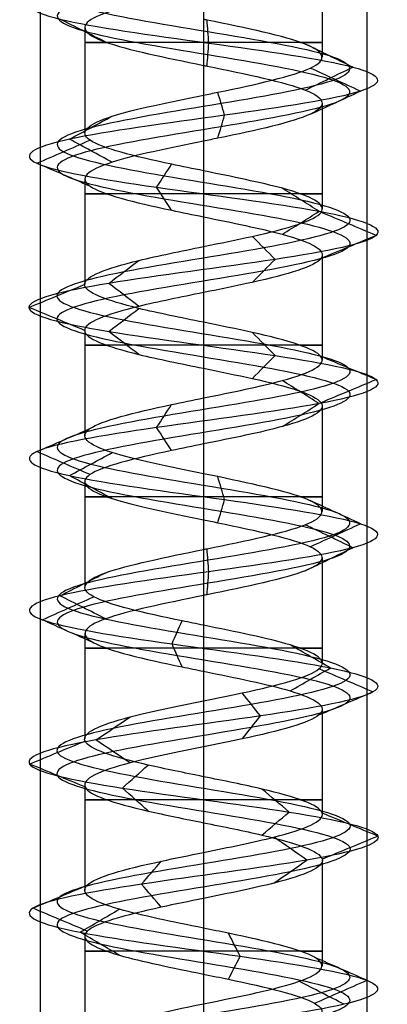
# Model space of a CAD drawing. Header units: millimetres. Extents: x -206 to 214, y -182 to 189.
# Tile 615 of 656: x 161.38 to 167, y 100.47 to 115.54. Entities that reach past the tile are written whole.
import ezdxf

# ---------------------------------------------------------------- set-up
doc = ezdxf.new("R2010")
doc.units = ezdxf.units.MM
doc.layers.add('Default', color=7, linetype='Continuous', true_color=0x000000)

msp = doc.modelspace()

# ---------------------------------------------------------------- linework, layer by layer
at = {"layer": 'Default', "color": 9, "true_color": 0xbebcba}
for p, q in [((166.005, 116.579, 719.503), (166.005, 114.964, 719.503)), ((164.189, 115.999, 717.686), (164.189, 114.384, 717.684)), ((162.373, 115.42, 719.503), (162.373, 113.806, 719.503)), ((166.005, 114.26, 719.503), (166.005, 112.646, 719.503)), ((164.189, 113.68, 717.684), (164.189, 112.067, 717.692)), ((162.373, 113.1, 719.503), (162.373, 111.488, 719.503)), ((166.005, 111.941, 719.503), (166.005, 110.327, 719.503)), ((164.189, 111.362, 717.692), (164.189, 109.749, 717.689)), ((162.373, 110.784, 719.503), (162.373, 109.17, 719.503)), ((166.005, 109.624, 719.503), (166.005, 108.01, 719.503)), ((164.189, 109.045, 717.689), (164.189, 107.43, 717.683)), ((162.373, 108.466, 719.503), (162.373, 106.851, 719.503)), ((166.005, 107.306, 719.503), (166.005, 105.69, 719.503)), ((164.189, 106.726, 717.683), (164.189, 105.112, 717.69)), ((162.373, 106.146, 719.503), (162.373, 104.533, 719.503)), ((166.005, 104.986, 719.503), (166.005, 103.373, 719.503)), ((164.189, 104.408, 717.69), (164.189, 102.794, 717.691)), ((162.373, 103.828, 719.503), (162.373, 102.216, 719.503)), ((166.005, 102.669, 719.503), (166.005, 101.055, 719.503)), ((164.189, 102.09, 717.691), (164.189, 100.476, 717.683)), ((162.373, 101.512, 719.503), (162.373, 99.896, 719.503))]:
    msp.add_line(p, q, dxfattribs=at)
at = {"layer": 'Default', "color": 9, "true_color": 0xbebcba, "extrusion": (0, 1, 0)}
for centre, start, end in [((-164.189, 719.503, 115.192), 270, 35.4392), ((-164.189, 719.503, 115.192), 144.6197, 270), ((-164.189, 719.503, 112.874), 270, 35.2305), ((-164.189, 719.503, 112.874), 144.7021, 270), ((-164.189, 719.503, 110.556), 270, 35.3467), ((-164.189, 719.503, 110.556), 144.6749, 270), ((-164.189, 719.503, 108.237), 270, 35.4895), ((-164.189, 719.503, 108.237), 144.755, 270), ((-164.189, 719.503, 105.919), 270, 35.2736), ((-164.189, 719.503, 105.919), 144.5029, 270), ((-164.189, 719.503, 103.601), 270, 35.2522), ((-164.189, 719.503, 103.601), 144.7143, 270), ((-164.189, 719.503, 101.283), 270, 35.4933), ((-164.189, 719.503, 101.283), 144.7115, 270)]:
    msp.add_arc(centre, 1.816, start, end, dxfattribs=at)
at = {"layer": 'Default', "color": 9, "true_color": 0xbebcba}
for points, degree in [([(164.189, 130.436, 717.264), (163.444, 130.314, 717.264), (161.969, 130.069, 718.064), (161.774, 129.701, 720.591), (163.791, 129.333, 722.119), (166.169, 128.965, 721.259), (166.738, 128.597, 718.792), (164.976, 128.23, 716.977), (162.494, 127.862, 717.47), (161.561, 127.494, 719.822), (163.03, 127.126, 721.883), (165.558, 126.759, 721.768), (166.834, 126.391, 719.583), (165.692, 126.023, 717.325), (163.176, 125.655, 717.058), (161.585, 125.287, 719.026), (162.375, 124.92, 721.43), (164.822, 124.552, 722.073), (166.69, 124.184, 720.367), (166.272, 123.816, 717.871), (163.949, 123.448, 716.868), (161.845, 123.081, 718.273), (161.884, 122.713, 720.803), (164.029, 122.345, 722.145), (166.32, 121.977, 721.072), (166.663, 121.61, 718.565), (164.744, 121.242, 716.916), (162.317, 120.874, 717.632), (161.601, 120.506, 720.059), (163.25, 120.138, 721.978), (165.757, 119.771, 721.635), (166.83, 119.403, 719.344), (165.489, 119.035, 717.198), (162.959, 118.667, 717.16), (161.553, 118.3, 719.264), (162.557, 117.932, 721.587), (165.052, 117.564, 722.005), (166.758, 117.196, 720.137), (166.116, 116.828, 717.689), (163.712, 116.461, 716.9), (161.744, 116.093, 718.491), (162.011, 115.725, 721.007), (164.269, 115.357, 722.149), (166.454, 114.989, 720.872), (166.568, 114.622, 718.345), (164.508, 114.254, 716.876), (162.156, 113.886, 717.809), (161.662, 113.518, 720.291), (163.478, 113.151, 722.053), (165.944, 112.783, 721.484), (166.805, 112.415, 719.105), (165.275, 112.047, 717.09), (162.752, 111.679, 717.281), (161.542, 111.312, 719.503), (162.752, 110.944, 721.726), (165.275, 110.576, 721.917), (166.805, 110.208, 719.902), (165.944, 109.84, 717.522), (163.478, 109.473, 716.954), (161.662, 109.105, 718.716), (162.156, 108.737, 721.198), (164.508, 108.369, 722.131), (166.568, 108.002, 720.662), (166.454, 107.634, 718.134), (164.269, 107.266, 716.858), (162.011, 106.898, 718), (161.744, 106.53, 720.516), (163.712, 106.163, 722.106), (166.116, 105.795, 721.317), (166.758, 105.427, 718.87), (165.052, 105.059, 717.002), (162.557, 104.691, 717.42), (161.553, 104.324, 719.743), (162.959, 103.956, 721.847), (165.489, 103.588, 721.808), (166.83, 103.22, 719.663), (165.757, 102.853, 717.372), (163.25, 102.485, 717.029), (161.601, 102.117, 718.948), (162.317, 101.749, 721.375), (164.744, 101.381, 722.091), (166.663, 101.014, 720.442), (166.32, 100.646, 717.935), (164.029, 100.278, 716.862), (161.884, 99.91, 718.203), (161.845, 99.543, 720.733), (163.949, 99.175, 722.139), (166.272, 98.807, 721.135), (166.69, 98.439, 718.64), (164.822, 98.071, 716.934), (162.375, 97.704, 717.576), (161.585, 97.336, 719.98), (163.176, 96.968, 721.948), (165.692, 96.6, 721.681), (166.834, 96.232, 719.423), (165.558, 95.865, 717.238), (163.03, 95.497, 717.124), (161.561, 95.129, 719.184), (162.494, 94.761, 721.536), (164.976, 94.394, 722.03), (166.738, 94.026, 720.214), (166.169, 93.658, 717.748), (163.791, 93.29, 716.887), (161.774, 92.922, 718.416), (161.969, 92.555, 720.943), (163.444, 92.309, 721.743), (164.189, 92.187, 721.743)], 3), ([(164.189, 130.26, 716.837), (163.303, 130.137, 716.837), (161.546, 129.892, 717.79), (161.314, 129.524, 720.798), (163.715, 129.156, 722.617), (166.546, 128.789, 721.593), (167.223, 128.421, 718.657), (165.126, 128.053, 716.496), (162.172, 127.685, 717.083), (161.061, 127.318, 719.883), (162.81, 126.95, 722.336), (165.818, 126.582, 722.199), (167.337, 126.214, 719.598), (165.978, 125.846, 716.911), (162.983, 125.479, 716.593), (161.09, 125.111, 718.935), (162.029, 124.743, 721.797), (164.943, 124.375, 722.562), (167.167, 124.008, 720.531), (166.668, 123.64, 717.561), (163.904, 123.272, 716.366), (161.399, 122.904, 718.039), (161.445, 122.536, 721.051), (163.998, 122.169, 722.648), (166.726, 121.801, 721.37), (167.134, 121.433, 718.386), (164.85, 121.065, 716.423), (161.961, 120.697, 717.276), (161.109, 120.33, 720.164), (163.072, 119.962, 722.449), (166.056, 119.594, 722.041), (167.333, 119.226, 719.313), (165.736, 118.859, 716.759), (162.725, 118.491, 716.714), (161.051, 118.123, 719.218), (162.246, 117.755, 721.983), (165.216, 117.387, 722.481), (167.247, 117.02, 720.257), (166.482, 116.652, 717.344), (163.621, 116.284, 716.405), (161.278, 115.916, 718.298), (161.596, 115.548, 721.293), (164.284, 115.181, 722.652), (166.885, 114.813, 721.133), (167.021, 114.445, 718.124), (164.568, 114.077, 716.376), (161.769, 113.71, 717.487), (161.181, 113.342, 720.44), (163.343, 112.974, 722.538), (166.278, 112.606, 721.861), (167.303, 112.238, 719.029), (165.482, 111.871, 716.631), (162.478, 111.503, 716.858), (161.038, 111.135, 719.503), (162.478, 110.767, 722.149), (165.482, 110.399, 722.376), (167.303, 110.032, 719.977), (166.278, 109.664, 717.145), (163.343, 109.296, 716.469), (161.181, 108.928, 718.566), (161.769, 108.561, 721.52), (164.568, 108.193, 722.631), (167.021, 107.825, 720.882), (166.885, 107.457, 717.874), (164.284, 107.089, 716.355), (161.596, 106.722, 717.714), (161.278, 106.354, 720.709), (163.621, 105.986, 722.602), (166.482, 105.618, 721.663), (167.247, 105.251, 718.749), (165.216, 104.883, 716.525), (162.246, 104.515, 717.024), (161.051, 104.147, 719.788), (162.725, 103.779, 722.293), (165.736, 103.412, 722.247), (167.333, 103.044, 719.694), (166.056, 102.676, 716.966), (163.072, 102.308, 716.558), (161.109, 101.94, 718.842), (161.961, 101.573, 721.731), (164.85, 101.205, 722.583), (167.134, 100.837, 720.62), (166.726, 100.469, 717.636), (163.998, 100.102, 716.359), (161.445, 99.734, 717.956), (161.399, 99.366, 720.967), (163.904, 98.998, 722.641), (166.668, 98.63, 721.446), (167.167, 98.263, 718.476), (164.943, 97.895, 716.445), (162.029, 97.527, 717.21), (161.09, 97.159, 720.071), (162.983, 96.791, 722.414), (165.978, 96.424, 722.096), (167.337, 96.056, 719.408), (165.818, 95.688, 716.807), (162.81, 95.32, 716.671), (161.061, 94.953, 719.124), (162.172, 94.585, 721.923), (165.126, 94.217, 722.511), (167.223, 93.849, 720.349), (166.546, 93.481, 717.414), (163.715, 93.114, 716.39), (161.314, 92.746, 718.209), (161.546, 92.378, 721.217), (163.303, 92.133, 722.169), (164.189, 92.01, 722.169)], 3), ([(164.189, 130.083, 717.264), (163.444, 129.961, 717.264), (161.969, 129.716, 718.064), (161.774, 129.348, 720.591), (163.791, 128.98, 722.119), (166.169, 128.612, 721.259), (166.738, 128.244, 718.792), (164.976, 127.877, 716.977), (162.494, 127.509, 717.47), (161.561, 127.141, 719.822), (163.03, 126.773, 721.883), (165.558, 126.405, 721.768), (166.834, 126.038, 719.583), (165.692, 125.67, 717.325), (163.176, 125.302, 717.058), (161.586, 124.934, 719.026), (162.375, 124.567, 721.43), (164.822, 124.199, 722.073), (166.69, 123.831, 720.367), (166.272, 123.463, 717.871), (163.949, 123.095, 716.868), (161.845, 122.728, 718.273), (161.884, 122.36, 720.803), (164.029, 121.992, 722.145), (166.32, 121.624, 721.072), (166.663, 121.256, 718.565), (164.744, 120.889, 716.916), (162.317, 120.521, 717.632), (161.601, 120.153, 720.059), (163.25, 119.785, 721.978), (165.757, 119.418, 721.635), (166.83, 119.05, 719.344), (165.489, 118.682, 717.198), (162.959, 118.314, 717.16), (161.553, 117.946, 719.264), (162.557, 117.579, 721.587), (165.052, 117.211, 722.005), (166.758, 116.843, 720.137), (166.116, 116.475, 717.689), (163.712, 116.107, 716.9), (161.744, 115.74, 718.491), (162.011, 115.372, 721.007), (164.269, 115.004, 722.149), (166.454, 114.636, 720.872), (166.568, 114.269, 718.345), (164.508, 113.901, 716.876), (162.156, 113.533, 717.809), (161.662, 113.165, 720.291), (163.478, 112.797, 722.053), (165.944, 112.43, 721.484), (166.805, 112.062, 719.105), (165.275, 111.694, 717.09), (162.752, 111.326, 717.281), (161.542, 110.959, 719.503), (162.752, 110.591, 721.726), (165.275, 110.223, 721.917), (166.805, 109.855, 719.902), (165.944, 109.487, 717.522), (163.478, 109.12, 716.954), (161.662, 108.752, 718.716), (162.156, 108.384, 721.198), (164.508, 108.016, 722.131), (166.568, 107.648, 720.662), (166.454, 107.281, 718.134), (164.269, 106.913, 716.858), (162.011, 106.545, 718), (161.744, 106.177, 720.516), (163.712, 105.81, 722.106), (166.116, 105.442, 721.317), (166.758, 105.074, 718.87), (165.052, 104.706, 717.002), (162.557, 104.338, 717.42), (161.553, 103.971, 719.743), (162.959, 103.603, 721.847), (165.489, 103.235, 721.808), (166.83, 102.867, 719.663), (165.757, 102.499, 717.372), (163.25, 102.132, 717.029), (161.601, 101.764, 718.948), (162.317, 101.396, 721.375), (164.744, 101.028, 722.091), (166.663, 100.661, 720.442), (166.32, 100.293, 717.935), (164.029, 99.925, 716.862), (161.884, 99.557, 718.203), (161.845, 99.189, 720.733), (163.949, 98.822, 722.139), (166.272, 98.454, 721.135), (166.69, 98.086, 718.64), (164.822, 97.718, 716.934), (162.375, 97.35, 717.576), (161.586, 96.983, 719.98), (163.176, 96.615, 721.948), (165.692, 96.247, 721.681), (166.834, 95.879, 719.423), (165.558, 95.512, 717.238), (163.03, 95.144, 717.124), (161.561, 94.776, 719.184), (162.494, 94.408, 721.536), (164.976, 94.04, 722.03), (166.738, 93.673, 720.214), (166.169, 93.305, 717.748), (163.791, 92.937, 716.887), (161.774, 92.569, 718.416), (161.969, 92.202, 720.943), (163.444, 91.956, 721.743), (164.189, 91.834, 721.743)], 3), ([(162.694, 115.196, 720.535), (162.459, 115.313, 720.697), (162.225, 115.431, 720.859), (161.991, 115.548, 721.02)], 3), ([(164.269, 115.181, 722.172), (164.261, 115.298, 721.888), (164.252, 115.416, 721.603), (164.244, 115.534, 721.319)], 3), ([(164.244, 114.828, 721.319), (164.252, 114.945, 721.603), (164.261, 115.063, 721.888), (164.269, 115.181, 722.172)], 3), ([(166.474, 114.813, 720.885), (166.23, 114.931, 720.738), (165.987, 115.048, 720.59), (165.744, 115.166, 720.443)], 3), ([(164.189, 114.84, 721.319), (164.189, 114.033, 721.319), (164.189, 113.226, 721.319)], 2), ([(165.744, 114.46, 720.443), (165.987, 114.578, 720.59), (166.23, 114.695, 720.738), (166.474, 114.813, 720.885)], 3), ([(166.589, 114.445, 718.334), (166.334, 114.563, 718.459), (166.078, 114.68, 718.583), (165.823, 114.798, 718.708)], 3), ([(164.511, 114.077, 716.853), (164.476, 114.195, 717.135), (164.442, 114.312, 717.417), (164.408, 114.43, 717.699)], 3), ([(165.823, 114.092, 718.708), (166.078, 114.21, 718.583), (166.334, 114.328, 718.459), (166.589, 114.445, 718.334)], 3), ([(164.408, 113.725, 717.699), (164.442, 113.842, 717.417), (164.476, 113.96, 717.135), (164.511, 114.077, 716.853)], 3), ([(162.137, 113.71, 717.794), (162.356, 113.827, 717.976), (162.574, 113.944, 718.157), (162.792, 114.062, 718.339)], 3), ([(161.639, 113.342, 720.298), (161.91, 113.459, 720.213), (162.181, 113.577, 720.129), (162.452, 113.694, 720.044)], 3), ([(162.792, 113.357, 718.339), (162.574, 113.475, 718.157), (162.356, 113.592, 717.976), (162.137, 113.71, 717.794)], 3), ([(162.452, 112.99, 720.044), (162.181, 113.107, 720.129), (161.91, 113.224, 720.213), (161.639, 113.342, 720.298)], 3), ([(163.472, 112.974, 722.075), (163.548, 113.091, 721.802), (163.624, 113.209, 721.529), (163.7, 113.326, 721.256)], 3), ([(163.7, 112.622, 721.256), (163.624, 112.739, 721.529), (163.548, 112.857, 721.802), (163.472, 112.974, 722.075)], 3), ([(165.959, 112.606, 721.502), (165.771, 112.723, 721.29), (165.583, 112.841, 721.078), (165.395, 112.958, 720.865)], 3), ([(165.395, 112.254, 720.865), (165.583, 112.372, 721.078), (165.771, 112.489, 721.29), (165.959, 112.606, 721.502)], 3), ([(166.829, 112.238, 719.102), (166.548, 112.356, 719.144), (166.268, 112.473, 719.187), (165.988, 112.59, 719.229)], 3), ([(164.189, 112.522, 721.319), (164.189, 111.715, 721.319), (164.189, 110.908, 721.319)], 2), ([(165.285, 111.871, 717.068), (165.168, 111.988, 717.327), (165.052, 112.105, 717.585), (164.936, 112.222, 717.843)], 3), ([(165.988, 111.887, 719.229), (166.268, 112.004, 719.187), (166.548, 112.121, 719.144), (166.829, 112.238, 719.102)], 3), ([(162.739, 111.503, 717.261), (162.893, 111.62, 717.499), (163.046, 111.737, 717.737), (163.2, 111.854, 717.975)], 3), ([(164.936, 111.519, 717.843), (165.052, 111.636, 717.585), (165.168, 111.753, 717.327), (165.285, 111.871, 717.068)], 3), ([(161.518, 111.135, 719.503), (161.802, 111.252, 719.503), (162.085, 111.369, 719.503), (162.368, 111.486, 719.503)], 3), ([(163.2, 111.151, 717.975), (163.046, 111.269, 717.737), (162.893, 111.386, 717.499), (162.739, 111.503, 717.261)], 3), ([(162.368, 110.784, 719.503), (162.085, 110.901, 719.503), (161.802, 111.018, 719.503), (161.518, 111.135, 719.503)], 3), ([(162.739, 110.767, 721.746), (162.893, 110.884, 721.508), (163.046, 111.001, 721.27), (163.2, 111.118, 721.033)], 3), ([(163.2, 110.416, 721.033), (163.046, 110.533, 721.27), (162.893, 110.65, 721.508), (162.739, 110.767, 721.746)], 3), ([(165.285, 110.399, 721.938), (165.168, 110.517, 721.68), (165.052, 110.634, 721.422), (164.936, 110.751, 721.164)], 3), ([(164.936, 110.048, 721.163), (165.052, 110.165, 721.422), (165.168, 110.282, 721.68), (165.285, 110.399, 721.938)], 3), ([(166.829, 110.032, 719.905), (166.548, 110.149, 719.862), (166.267, 110.266, 719.82), (165.987, 110.384, 719.777)], 3), ([(164.189, 110.203, 721.319), (164.189, 109.396, 721.319), (164.189, 108.589, 721.319)], 2), ([(165.959, 109.664, 717.505), (165.771, 109.781, 717.717), (165.583, 109.899, 717.93), (165.394, 110.016, 718.142)], 3), ([(165.988, 109.68, 719.777), (166.268, 109.797, 719.82), (166.548, 109.914, 719.862), (166.829, 110.032, 719.905)], 3), ([(163.472, 109.296, 716.931), (163.548, 109.414, 717.205), (163.624, 109.531, 717.478), (163.7, 109.648, 717.751)], 3), ([(165.395, 109.312, 718.142), (165.583, 109.429, 717.929), (165.771, 109.547, 717.717), (165.959, 109.664, 717.505)], 3), ([(161.639, 108.928, 718.709), (161.91, 109.046, 718.793), (162.181, 109.163, 718.878), (162.452, 109.281, 718.962)], 3), ([(163.7, 108.944, 717.752), (163.624, 109.061, 717.478), (163.548, 109.179, 717.205), (163.472, 109.296, 716.931)], 3), ([(162.453, 108.576, 718.962), (162.182, 108.693, 718.878), (161.91, 108.811, 718.793), (161.639, 108.928, 718.709)], 3), ([(162.137, 108.561, 721.213), (162.356, 108.678, 721.031), (162.574, 108.796, 720.849), (162.792, 108.913, 720.667)], 3), ([(162.792, 108.208, 720.667), (162.574, 108.326, 720.849), (162.356, 108.443, 721.031), (162.137, 108.561, 721.213)], 3), ([(164.511, 108.193, 722.154), (164.476, 108.31, 721.872), (164.442, 108.428, 721.59), (164.408, 108.546, 721.307)], 3), ([(164.408, 107.84, 721.307), (164.442, 107.958, 721.589), (164.476, 108.075, 721.872), (164.511, 108.193, 722.154)], 3), ([(166.589, 107.825, 720.672), (166.334, 107.943, 720.548), (166.078, 108.06, 720.423), (165.823, 108.178, 720.299)], 3), ([(164.189, 107.885, 721.319), (164.189, 107.078, 721.319), (164.189, 106.271, 721.319)], 2), ([(166.474, 107.457, 718.122), (166.231, 107.575, 718.269), (165.987, 107.692, 718.416), (165.744, 107.81, 718.563)], 3), ([(165.823, 107.472, 720.299), (166.078, 107.59, 720.423), (166.334, 107.707, 720.548), (166.589, 107.825, 720.672)], 3), ([(165.744, 107.105, 718.563), (165.987, 107.222, 718.416), (166.231, 107.34, 718.269), (166.474, 107.457, 718.122)], 3), ([(164.269, 107.089, 716.834), (164.261, 107.207, 717.118), (164.252, 107.325, 717.402), (164.244, 107.442, 717.687)], 3), ([(161.991, 106.722, 717.986), (162.225, 106.839, 718.148), (162.459, 106.957, 718.309), (162.693, 107.074, 718.471)], 3), ([(164.244, 106.737, 717.686), (164.252, 106.854, 717.402), (164.261, 106.972, 717.118), (164.269, 107.089, 716.834)], 3), ([(161.722, 106.354, 720.525), (161.984, 106.471, 720.416), (162.247, 106.589, 720.308), (162.509, 106.706, 720.199)], 3), ([(162.693, 106.369, 718.471), (162.459, 106.487, 718.309), (162.225, 106.604, 718.148), (161.991, 106.722, 717.986)], 3), ([(162.509, 106.001, 720.199), (162.247, 106.119, 720.308), (161.984, 106.236, 720.416), (161.722, 106.354, 720.525)], 3), ([(163.707, 105.986, 722.13), (163.759, 106.104, 721.85), (163.81, 106.221, 721.571), (163.861, 106.339, 721.291)], 3), ([(163.861, 105.634, 721.292), (163.81, 105.751, 721.571), (163.759, 105.869, 721.85), (163.707, 105.986, 722.13)], 3), ([(166.133, 105.618, 721.334), (165.926, 105.736, 721.139), (165.719, 105.853, 720.944), (165.513, 105.971, 720.75)], 3), ([(164.189, 105.567, 721.319), (164.189, 104.76, 721.319), (164.189, 103.953, 721.319)], 2), ([(165.513, 105.266, 720.75), (165.72, 105.384, 720.944), (165.926, 105.501, 721.139), (166.133, 105.618, 721.334)], 3), ([(166.781, 105.251, 718.864), (166.506, 105.368, 718.932), (166.23, 105.485, 719), (165.955, 105.603, 719.068)], 3), ([(165.06, 104.883, 716.979), (164.967, 105, 717.247), (164.875, 105.117, 717.515), (164.782, 105.235, 717.783)], 3), ([(165.955, 104.899, 719.068), (166.23, 105.016, 719), (166.506, 105.133, 718.932), (166.781, 105.251, 718.864)], 3), ([(162.542, 104.515, 717.401), (162.717, 104.632, 717.624), (162.891, 104.749, 717.848), (163.066, 104.867, 718.071)], 3), ([(164.782, 104.531, 717.783), (164.875, 104.648, 717.515), (164.967, 104.765, 717.247), (165.06, 104.883, 716.979)], 3), ([(161.529, 104.147, 719.745), (161.811, 104.264, 719.719), (162.093, 104.381, 719.694), (162.376, 104.499, 719.668)], 3), ([(163.066, 104.163, 718.071), (162.891, 104.281, 717.847), (162.717, 104.398, 717.624), (162.542, 104.515, 717.401)], 3), ([(162.375, 103.796, 719.668), (162.093, 103.913, 719.694), (161.811, 104.03, 719.719), (161.529, 104.147, 719.745)], 3), ([(162.948, 103.779, 721.868), (163.079, 103.896, 721.617), (163.211, 104.013, 721.366), (163.342, 104.131, 721.116)], 3), ([(163.342, 103.428, 721.116), (163.211, 103.545, 721.366), (163.079, 103.662, 721.617), (162.948, 103.779, 721.868)], 3), ([(165.5, 103.412, 721.829), (165.361, 103.529, 721.583), (165.222, 103.646, 721.336), (165.083, 103.763, 721.09)], 3), ([(165.083, 103.06, 721.09), (165.222, 103.178, 721.336), (165.361, 103.295, 721.583), (165.5, 103.412, 721.829)], 3), ([(166.854, 103.044, 719.665), (166.571, 103.161, 719.647), (166.289, 103.278, 719.63), (166.006, 103.395, 719.613)], 3), ([(164.189, 103.249, 721.319), (164.189, 102.442, 721.319), (164.189, 101.635, 721.319)], 2), ([(165.771, 102.676, 717.353), (165.603, 102.793, 717.581), (165.435, 102.91, 717.809), (165.268, 103.028, 718.037)], 3), ([(166.006, 102.692, 719.613), (166.289, 102.81, 719.63), (166.571, 102.927, 719.647), (166.854, 103.044, 719.665)], 3), ([(163.242, 102.308, 717.007), (163.342, 102.425, 717.272), (163.443, 102.543, 717.537), (163.543, 102.66, 717.802)], 3), ([(165.267, 102.325, 718.037), (165.435, 102.442, 717.809), (165.603, 102.559, 717.581), (165.771, 102.676, 717.353)], 3), ([(161.578, 101.94, 718.943), (161.855, 102.058, 719.002), (162.132, 102.175, 719.062), (162.41, 102.292, 719.121)], 3), ([(163.543, 101.957, 717.802), (163.443, 102.074, 717.537), (163.342, 102.191, 717.272), (163.242, 102.308, 717.007)], 3), ([(162.41, 101.589, 719.121), (162.133, 101.706, 719.062), (161.855, 101.823, 719.002), (161.578, 101.94, 718.943)], 3), ([(162.301, 101.573, 721.391), (162.501, 101.69, 721.191), (162.702, 101.807, 720.99), (162.902, 101.925, 720.79)], 3), ([(162.903, 101.221, 720.789), (162.702, 101.338, 720.99), (162.501, 101.455, 721.191), (162.301, 101.573, 721.391)], 3), ([(164.749, 101.205, 722.114), (164.69, 101.322, 721.837), (164.63, 101.44, 721.559), (164.57, 101.557, 721.281)], 3), ([(164.57, 100.853, 721.281), (164.63, 100.97, 721.559), (164.69, 101.087, 721.836), (164.749, 101.205, 722.114)], 3), ([(166.685, 100.837, 720.45), (166.42, 100.955, 720.349), (166.154, 101.072, 720.249), (165.889, 101.189, 720.148)], 3), ([(164.189, 100.931, 721.319), (164.189, 100.124, 721.319), (164.189, 99.317, 721.319)], 2), ([(166.339, 100.469, 717.921), (166.111, 100.587, 718.089), (165.882, 100.704, 718.257), (165.653, 100.822, 718.426)], 3), ([(165.889, 100.485, 720.148), (166.154, 100.602, 720.249), (166.42, 100.72, 720.349), (166.685, 100.837, 720.45)], 3)]:
    msp.add_open_spline(points, degree=degree, dxfattribs=at)
at = {"layer": 'Default'}
for points in [[(161.689, 125.531, 719.503), (161.689, 103.031, 719.503), (161.689, 80.531, 719.503)], [(164.189, 125.531, 722.003), (164.189, 103.031, 722.003), (164.189, 80.531, 722.003)], [(164.189, 125.531, 717.003), (164.189, 103.031, 717.003), (164.189, 80.531, 717.003)], [(166.689, 125.531, 719.503), (166.689, 103.031, 719.503), (166.689, 80.531, 719.503)]]:
    msp.add_open_spline(points, degree=2, dxfattribs=at)
at = {"layer": 'Default', "color": 9, "true_color": 0xbebcba}
for points, knots in [([(164.189, 115.999, 717.686), (164.078, 115.977, 717.685), (163.367, 115.832, 717.743), (162.206, 115.564, 718.681), (162.42, 115.2, 720.699), (163.606, 114.959, 721.318), (164.189, 114.84, 721.319)], [-8.367307, -8.367307, -8.367307, -8.367307, -7.881443, -5.227324, -2.573205, 0, 0, 0, 0]), ([(164.189, 114.384, 717.684), (164.262, 114.399, 717.684), (164.336, 114.414, 717.688), (164.409, 114.429, 717.697), (165.005, 114.552, 717.769), (165.561, 114.675, 718.165), (165.824, 114.797, 718.705), (166.087, 114.92, 719.245), (166.056, 115.042, 719.928), (165.745, 115.165, 720.442), (165.434, 115.288, 720.956), (164.844, 115.41, 721.301), (164.243, 115.533, 721.318), (164.225, 115.536, 721.319), (164.207, 115.54, 721.319), (164.189, 115.544, 721.319)], [-7.832008, -7.832008, -7.832008, -7.832008, -7.528171, -7.528171, -7.528171, -5.043059, -5.043059, -5.043059, -2.557914, -2.557914, -2.557914, -0.07214, -0.07214, -0.07214, 0, 0, 0, 0]), ([(164.189, 114.84, 721.319), (164.207, 114.836, 721.319), (164.826, 114.71, 721.311), (166.025, 114.461, 720.611), (166.118, 114.093, 718.562), (164.937, 113.833, 717.72), (164.262, 113.695, 717.684), (164.189, 113.68, 717.684)], [-16.737468, -16.737468, -16.737468, -16.737468, -16.657, -14.001537, -11.346073, -8.690609, -8.366026, -8.366026, -8.366026, -8.366026]), ([(164.189, 113.226, 721.319), (164.024, 113.259, 721.321), (163.86, 113.293, 721.3), (163.702, 113.326, 721.256), (163.123, 113.449, 721.094), (162.632, 113.571, 720.618), (162.453, 113.694, 720.044), (162.275, 113.816, 719.471), (162.408, 113.939, 718.8), (162.792, 114.062, 718.338), (163.13, 114.169, 717.933), (163.661, 114.277, 717.689), (164.189, 114.384, 717.684)], [-15.63939, -15.63939, -15.63939, -15.63939, -14.986777, -14.986777, -14.986777, -12.500257, -12.500257, -12.500257, -10.013878, -10.013878, -10.013878, -7.832008, -7.832008, -7.832008, -7.832008]), ([(164.189, 113.68, 717.684), (163.661, 113.573, 717.689), (162.525, 113.342, 718.211), (162.141, 112.99, 720.142), (163.257, 112.711, 721.224), (164.024, 112.555, 721.321), (164.189, 112.522, 721.319)], [-8.366026, -8.366026, -8.366026, -8.366026, -6.035145, -3.379681, -0.724217, 0, 0, 0, 0]), ([(164.189, 112.067, 717.692), (164.446, 112.119, 717.691), (164.703, 112.171, 717.742), (164.935, 112.223, 717.846), (165.483, 112.345, 718.093), (165.897, 112.468, 718.637), (165.987, 112.59, 719.231), (166.077, 112.713, 719.825), (165.844, 112.836, 720.467), (165.395, 112.958, 720.866), (165.068, 113.047, 721.155), (164.627, 113.136, 721.315), (164.189, 113.226, 721.319)], [-7.800135, -7.800135, -7.800135, -7.800135, -6.744518, -6.744518, -6.744518, -4.258999, -4.258999, -4.258999, -1.773551, -1.773551, -1.773551, 0, 0, 0, 0]), ([(164.189, 112.522, 721.319), (164.627, 112.432, 721.315), (165.675, 112.221, 720.934), (166.31, 111.886, 719.182), (165.307, 111.589, 717.861), (164.446, 111.414, 717.691), (164.189, 111.362, 717.692)], [-16.6743, -16.6743, -16.6743, -16.6743, -14.752232, -12.106272, -9.460311, -8.336702, -8.336702, -8.336702, -8.336702]), ([(164.189, 110.908, 721.319), (163.84, 110.978, 721.318), (163.491, 111.049, 721.221), (163.201, 111.119, 721.033), (162.697, 111.242, 720.707), (162.37, 111.365, 720.106), (162.37, 111.487, 719.505), (162.37, 111.61, 718.905), (162.697, 111.732, 718.304), (163.201, 111.855, 717.978), (163.491, 111.925, 717.79), (163.84, 111.996, 717.693), (164.189, 112.067, 717.692)], [-15.596644, -15.596644, -15.596644, -15.596644, -14.202599, -14.202599, -14.202599, -11.716491, -11.716491, -11.716491, -9.230365, -9.230365, -9.230365, -7.800135, -7.800135, -7.800135, -7.800135]), ([(164.189, 111.362, 717.692), (163.84, 111.292, 717.693), (162.885, 111.099, 717.958), (162.043, 110.783, 719.505), (162.885, 110.467, 721.053), (163.84, 110.274, 721.318), (164.189, 110.203, 721.319)], [-8.336702, -8.336702, -8.336702, -8.336702, -6.814351, -4.168391, -1.52243, 0, 0, 0, 0]), ([(164.189, 109.749, 717.689), (164.627, 109.838, 717.693), (165.068, 109.927, 717.853), (165.394, 110.016, 718.143), (165.844, 110.139, 718.541), (166.077, 110.261, 719.185), (165.986, 110.384, 719.779), (165.896, 110.506, 720.373), (165.482, 110.629, 720.918), (164.934, 110.752, 721.164), (164.702, 110.804, 721.269), (164.446, 110.856, 721.32), (164.189, 110.908, 721.319)], [-7.799216, -7.799216, -7.799216, -7.799216, -5.994064, -5.994064, -5.994064, -3.50751, -3.50751, -3.50751, -1.020957, -1.020957, -1.020957, 0, 0, 0, 0]), ([(164.189, 110.203, 721.319), (164.446, 110.151, 721.32), (165.307, 109.977, 721.149), (166.309, 109.68, 719.828), (165.675, 109.345, 718.074), (164.627, 109.134, 717.693), (164.189, 109.045, 717.689)], [-16.700027, -16.700027, -16.700027, -16.700027, -15.575873, -12.926078, -10.276284, -8.352092, -8.352092, -8.352092, -8.352092]), ([(164.189, 108.589, 721.319), (163.66, 108.697, 721.315), (163.129, 108.805, 721.071), (162.791, 108.913, 720.666), (162.407, 109.035, 720.205), (162.273, 109.158, 719.535), (162.452, 109.28, 718.962), (162.631, 109.403, 718.388), (163.121, 109.526, 717.912), (163.7, 109.648, 717.751), (163.858, 109.682, 717.707), (164.023, 109.715, 717.687), (164.189, 109.749, 717.689)], [-15.613516, -15.613516, -15.613516, -15.613516, -13.450016, -13.450016, -13.450016, -10.965036, -10.965036, -10.965036, -8.479929, -8.479929, -8.479929, -7.799216, -7.799216, -7.799216, -7.799216]), ([(164.189, 109.045, 717.689), (164.023, 109.011, 717.687), (163.256, 108.855, 717.782), (162.14, 108.576, 718.864), (162.524, 108.223, 720.794), (163.66, 107.993, 721.315), (164.189, 107.885, 721.319)], [-8.352092, -8.352092, -8.352092, -8.352092, -7.626489, -4.976694, -2.3269, 0, 0, 0, 0]), ([(164.189, 107.43, 717.683), (164.207, 107.434, 717.683), (164.225, 107.438, 717.683), (164.244, 107.442, 717.684), (164.844, 107.564, 717.702), (165.434, 107.687, 718.047), (165.745, 107.809, 718.561), (166.056, 107.932, 719.075), (166.086, 108.054, 719.758), (165.823, 108.177, 720.298), (165.56, 108.3, 720.838), (165.003, 108.422, 721.235), (164.407, 108.545, 721.307), (164.334, 108.56, 721.316), (164.262, 108.575, 721.32), (164.189, 108.589, 721.319)], [-7.821874, -7.821874, -7.821874, -7.821874, -7.745852, -7.745852, -7.745852, -5.260587, -5.260587, -5.260587, -2.774999, -2.774999, -2.774999, -0.288897, -0.288897, -0.288897, 0, 0, 0, 0]), ([(164.189, 107.885, 721.319), (164.262, 107.87, 721.32), (164.936, 107.733, 721.283), (166.117, 107.473, 720.441), (166.025, 107.105, 718.392), (164.826, 106.856, 717.691), (164.207, 106.73, 717.683), (164.189, 106.726, 717.683)], [-16.732463, -16.732463, -16.732463, -16.732463, -16.410685, -13.756016, -11.101346, -8.446676, -8.365482, -8.365482, -8.365482, -8.365482]), ([(164.189, 106.271, 721.319), (164.079, 106.294, 721.32), (163.97, 106.316, 721.311), (163.862, 106.338, 721.291), (163.271, 106.461, 721.183), (162.739, 106.583, 720.753), (162.509, 106.706, 720.198), (162.279, 106.829, 719.643), (162.351, 106.951, 718.963), (162.692, 107.074, 718.469), (163.023, 107.193, 717.99), (163.606, 107.311, 717.685), (164.189, 107.43, 717.683)], [-15.637448, -15.637448, -15.637448, -15.637448, -15.20352, -15.20352, -15.20352, -12.717212, -12.717212, -12.717212, -10.231282, -10.231282, -10.231282, -7.821874, -7.821874, -7.821874, -7.821874]), ([(164.189, 106.726, 717.683), (163.606, 106.607, 717.685), (162.421, 106.366, 718.304), (162.207, 106.002, 720.323), (163.368, 105.734, 721.261), (164.079, 105.589, 721.32), (164.189, 105.567, 721.319)], [-8.365482, -8.365482, -8.365482, -8.365482, -5.792006, -3.137337, -0.482667, 0, 0, 0, 0]), ([(164.189, 105.112, 717.69), (164.391, 105.153, 717.688), (164.592, 105.194, 717.719), (164.782, 105.235, 717.785), (165.35, 105.357, 717.98), (165.811, 105.48, 718.485), (165.955, 105.603, 719.068), (166.099, 105.725, 719.651), (165.925, 105.848, 720.312), (165.513, 105.97, 720.75), (165.177, 106.071, 721.107), (164.681, 106.171, 721.315), (164.189, 106.271, 721.319)], [-7.807043, -7.807043, -7.807043, -7.807043, -6.976358, -6.976358, -6.976358, -4.491104, -4.491104, -4.491104, -2.005998, -2.005998, -2.005998, 0, 0, 0, 0]), ([(164.189, 105.567, 721.319), (164.681, 105.467, 721.315), (165.783, 105.244, 720.853), (166.272, 104.898, 718.99), (165.196, 104.612, 717.812), (164.391, 104.449, 717.688), (164.189, 104.408, 717.69)], [-16.686845, -16.686845, -16.686845, -16.686845, -14.522661, -11.874883, -9.227105, -8.342327, -8.342327, -8.342327, -8.342327]), ([(164.189, 103.953, 721.319), (163.895, 104.013, 721.319), (163.601, 104.072, 721.252), (163.344, 104.131, 721.116), (162.812, 104.254, 720.837), (162.432, 104.377, 720.268), (162.377, 104.499, 719.67), (162.323, 104.622, 719.072), (162.594, 104.744, 718.444), (163.067, 104.867, 718.073), (163.382, 104.949, 717.826), (163.786, 105.03, 717.693), (164.189, 105.112, 717.69)], [-15.604917, -15.604917, -15.604917, -15.604917, -14.435106, -14.435106, -14.435106, -11.948704, -11.948704, -11.948704, -9.462258, -9.462258, -9.462258, -7.807043, -7.807043, -7.807043, -7.807043]), ([(164.189, 104.408, 717.69), (163.786, 104.326, 717.693), (162.775, 104.122, 718.025), (162.052, 103.795, 719.7), (162.996, 103.49, 721.113), (163.895, 103.308, 721.319), (164.189, 103.249, 721.319)], [-8.342327, -8.342327, -8.342327, -8.342327, -6.579327, -3.931549, -1.283771, 0, 0, 0, 0]), ([(164.189, 102.794, 717.691), (164.573, 102.872, 717.694), (164.959, 102.95, 717.814), (165.267, 103.028, 718.04), (165.75, 103.151, 718.396), (166.04, 103.273, 719.016), (166.004, 103.396, 719.615), (165.968, 103.518, 720.215), (165.605, 103.641, 720.795), (165.082, 103.764, 721.09), (164.813, 103.827, 721.242), (164.501, 103.89, 721.319), (164.189, 103.953, 721.319)], [-7.797326, -7.797326, -7.797326, -7.797326, -6.217085, -6.217085, -6.217085, -3.730727, -3.730727, -3.730727, -1.244416, -1.244416, -1.244416, 0, 0, 0, 0]), ([(164.189, 103.249, 721.319), (164.501, 103.186, 721.319), (165.419, 103, 721.094), (166.331, 102.692, 719.635), (165.566, 102.369, 718.002), (164.573, 102.168, 717.694), (164.189, 102.09, 717.691)], [-16.681719, -16.681719, -16.681719, -16.681719, -15.318312, -12.671297, -10.024281, -8.341619, -8.341619, -8.341619, -8.341619]), ([(164.189, 101.635, 721.319), (163.714, 101.732, 721.315), (163.237, 101.828, 721.124), (162.902, 101.925, 720.789), (162.478, 102.047, 720.365), (162.284, 102.17, 719.709), (162.41, 102.293, 719.122), (162.536, 102.415, 718.535), (162.982, 102.538, 718.017), (163.544, 102.66, 717.804), (163.748, 102.705, 717.726), (163.968, 102.75, 717.689), (164.189, 102.794, 717.691)], [-15.601562, -15.601562, -15.601562, -15.601562, -13.67352, -13.67352, -13.67352, -11.188318, -11.188318, -11.188318, -8.70298, -8.70298, -8.70298, -7.797326, -7.797326, -7.797326, -7.797326]), ([(164.189, 102.09, 717.691), (163.968, 102.045, 717.689), (163.144, 101.878, 717.828), (162.091, 101.588, 719.054), (162.63, 101.247, 720.881), (163.714, 101.028, 721.315), (164.189, 100.931, 721.319)], [-8.341619, -8.341619, -8.341619, -8.341619, -7.377266, -4.730251, -2.083235, 0, 0, 0, 0]), ([(164.189, 100.476, 717.683), (164.753, 100.591, 717.686), (165.319, 100.706, 717.97), (165.653, 100.821, 718.424), (166.009, 100.944, 718.908), (166.101, 101.067, 719.586), (165.888, 101.189, 720.148), (165.675, 101.312, 720.709), (165.156, 101.434, 721.155), (164.569, 101.557, 721.281), (164.444, 101.583, 721.308), (164.317, 101.609, 721.32), (164.189, 101.635, 721.319)], [-7.812655, -7.812655, -7.812655, -7.812655, -5.479147, -5.479147, -5.479147, -2.993053, -2.993053, -2.993053, -0.506657, -0.506657, -0.506657, 0, 0, 0, 0]), ([(164.189, 100.931, 721.319), (164.317, 100.905, 721.32), (165.046, 100.756, 721.25), (166.194, 100.485, 720.263), (165.922, 100.125, 718.272), (164.753, 99.887, 717.686), (164.189, 99.772, 717.683)], [-16.733472, -16.733472, -16.733472, -16.733472, -16.170327, -13.515497, -10.860667, -8.36821, -8.36821, -8.36821, -8.36821]), ([(164.189, 99.317, 721.319), (164.134, 99.328, 721.32), (164.079, 99.339, 721.317), (164.025, 99.35, 721.312), (163.427, 99.473, 721.258), (162.858, 99.595, 720.878), (162.579, 99.718, 720.347), (162.299, 99.841, 719.815), (162.31, 99.963, 719.131), (162.605, 100.086, 718.608), (162.899, 100.208, 718.085), (163.479, 100.331, 717.723), (164.079, 100.454, 717.686), (164.115, 100.461, 717.684), (164.152, 100.469, 717.683), (164.189, 100.476, 717.683)], [-15.637844, -15.637844, -15.637844, -15.637844, -15.421283, -15.421283, -15.421283, -12.935291, -12.935291, -12.935291, -10.449867, -10.449867, -10.449867, -7.964668, -7.964668, -7.964668, -7.812655, -7.812655, -7.812655, -7.812655])]:
    msp.add_open_spline(points, degree=3, knots=knots, dxfattribs=at)

doc.saveas('drawing.dxf')
